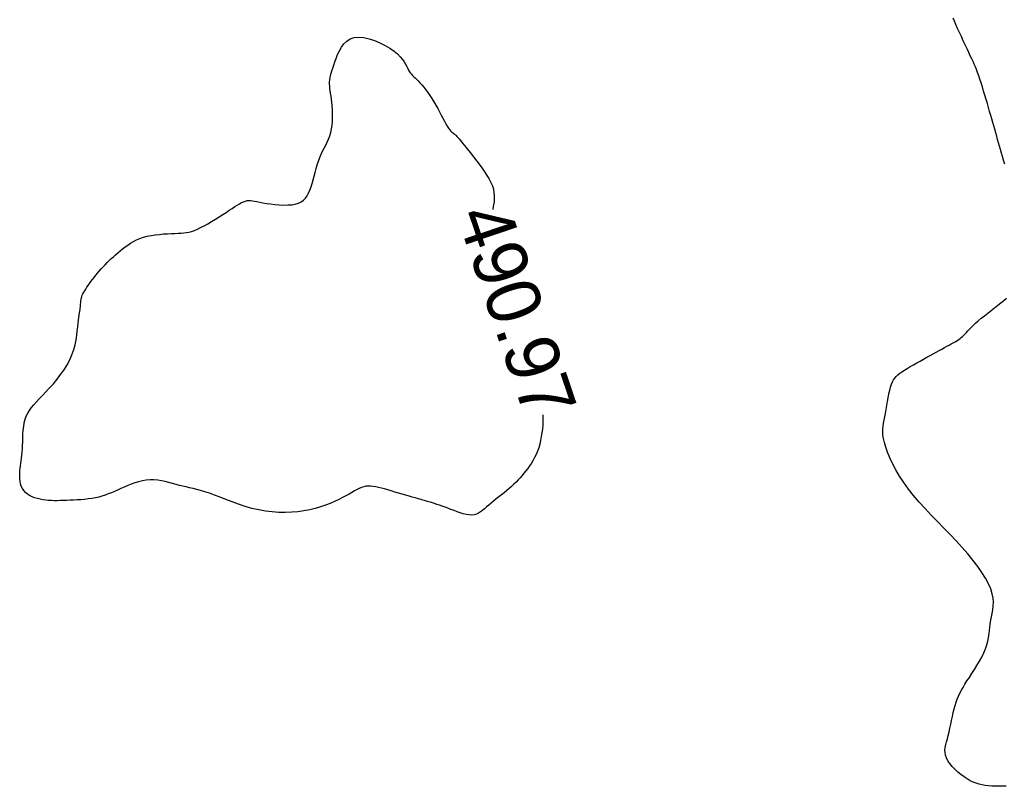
# Model space of a CAD drawing. Header units: millimetres. Extents: x 32690613 to 32693367, y 5343692 to 5344708.
# Tile 948 of 1009: x 32693147 to 32693165, y 5344569 to 5344583. Entities that reach past the tile are written whole.
import ezdxf
from ezdxf.enums import TextEntityAlignment as Align

# ---------------------------------------------------------------- set-up
doc = ezdxf.new("R2010")
doc.units = ezdxf.units.MM
doc.header["$LTSCALE"] = 20
doc.layers.add('02-DGM_HL_491.00', color=62, linetype='Continuous')

msp = doc.modelspace()

# ---------------------------------------------------------------- linework, layer by layer
at = {"layer": '02-DGM_HL_491.00', "elevation": 491, "flags": 128}
for points in [[(32693165.116, 5344580.251), (32693165.093, 5344580.322), (32693165.072, 5344580.391), (32693165.052, 5344580.457), (32693165.033, 5344580.522), (32693165.015, 5344580.586), (32693164.998, 5344580.649), (32693164.981, 5344580.711), (32693164.964, 5344580.773), (32693164.946, 5344580.835), (32693164.929, 5344580.898), (32693164.911, 5344580.961), (32693164.892, 5344581.025), (32693164.873, 5344581.091), (32693164.854, 5344581.158), (32693164.833, 5344581.228), (32693164.812, 5344581.301), (32693164.79, 5344581.377), (32693164.767, 5344581.454), (32693164.744, 5344581.532), (32693164.721, 5344581.61), (32693164.697, 5344581.687), (32693164.674, 5344581.76), (32693164.652, 5344581.83), (32693164.63, 5344581.894), (32693164.609, 5344581.953), (32693164.588, 5344582.008), (32693164.567, 5344582.059), (32693164.546, 5344582.109), (32693164.524, 5344582.159), (32693164.5, 5344582.212), (32693164.473, 5344582.268), (32693164.444, 5344582.329), (32693164.412, 5344582.397), (32693164.378, 5344582.47), (32693164.342, 5344582.546), (32693164.306, 5344582.623), (32693164.27, 5344582.7), (32693164.236, 5344582.775), (32693164.205, 5344582.846), (32693164.177, 5344582.911), (32693164.154, 5344582.969)], [(32693156.517, 5344575.583), (32693156.518, 5344575.523), (32693156.516, 5344575.458), (32693156.513, 5344575.391), (32693156.507, 5344575.321), (32693156.499, 5344575.251), (32693156.488, 5344575.179), (32693156.475, 5344575.109), (32693156.458, 5344575.04), (32693156.439, 5344574.974), (32693156.416, 5344574.91), (32693156.391, 5344574.85), (32693156.363, 5344574.793), (32693156.334, 5344574.739), (32693156.302, 5344574.687), (32693156.269, 5344574.637), (32693156.235, 5344574.589), (32693156.2, 5344574.543), (32693156.165, 5344574.499), (32693156.13, 5344574.456), (32693156.093, 5344574.414), (32693156.056, 5344574.373), (32693156.017, 5344574.332), (32693155.977, 5344574.293), (32693155.934, 5344574.253), (32693155.89, 5344574.214), (32693155.844, 5344574.175), (32693155.796, 5344574.135), (32693155.747, 5344574.096), (32693155.697, 5344574.057), (32693155.648, 5344574.019), (32693155.6, 5344573.981), (32693155.554, 5344573.944), (32693155.51, 5344573.907), (32693155.469, 5344573.872), (32693155.43, 5344573.838), (32693155.393, 5344573.807), (32693155.356, 5344573.779), (32693155.318, 5344573.756), (32693155.279, 5344573.738), (32693155.237, 5344573.725), (32693155.192, 5344573.72), (32693155.143, 5344573.722), (32693155.091, 5344573.73), (32693155.036, 5344573.743), (32693154.98, 5344573.761), (32693154.922, 5344573.781), (32693154.864, 5344573.804), (32693154.806, 5344573.826), (32693154.749, 5344573.848), (32693154.695, 5344573.869), (32693154.643, 5344573.887), (32693154.593, 5344573.904), (32693154.546, 5344573.919), (32693154.502, 5344573.933), (32693154.461, 5344573.946), (32693154.424, 5344573.957), (32693154.39, 5344573.966), (32693154.36, 5344573.975), (32693154.333, 5344573.983), (32693154.307, 5344573.991), (32693154.28, 5344573.999), (32693154.251, 5344574.007), (32693154.218, 5344574.016), (32693154.181, 5344574.027), (32693154.137, 5344574.04), (32693154.086, 5344574.055), (32693154.029, 5344574.072), (32693153.966, 5344574.09), (32693153.9, 5344574.109), (32693153.832, 5344574.129), (32693153.764, 5344574.148), (32693153.696, 5344574.168), (32693153.631, 5344574.187), (32693153.57, 5344574.205), (32693153.512, 5344574.221), (32693153.458, 5344574.235), (32693153.406, 5344574.246), (32693153.358, 5344574.254), (32693153.311, 5344574.259), (32693153.267, 5344574.26), (32693153.224, 5344574.256), (32693153.183, 5344574.247), (32693153.142, 5344574.234), (32693153.1, 5344574.216), (32693153.057, 5344574.195), (32693153.012, 5344574.17), (32693152.963, 5344574.142), (32693152.91, 5344574.111), (32693152.851, 5344574.079), (32693152.787, 5344574.044), (32693152.717, 5344574.009), (32693152.641, 5344573.973), (32693152.559, 5344573.938), (32693152.471, 5344573.904), (32693152.379, 5344573.873), (32693152.281, 5344573.844), (32693152.178, 5344573.819), (32693152.07, 5344573.798), (32693151.958, 5344573.783), (32693151.842, 5344573.772), (32693151.723, 5344573.768), (32693151.602, 5344573.769), (32693151.478, 5344573.777), (32693151.353, 5344573.793), (32693151.227, 5344573.815), (32693151.101, 5344573.845), (32693150.976, 5344573.881), (32693150.853, 5344573.921), (32693150.733, 5344573.964), (32693150.617, 5344574.007), (32693150.508, 5344574.05), (32693150.405, 5344574.09), (32693150.31, 5344574.125), (32693150.223, 5344574.154), (32693150.145, 5344574.178), (32693150.073, 5344574.198), (32693150.005, 5344574.214), (32693149.941, 5344574.229), (32693149.879, 5344574.243), (32693149.818, 5344574.257), (32693149.756, 5344574.272), (32693149.692, 5344574.289), (32693149.625, 5344574.308), (32693149.557, 5344574.326), (32693149.488, 5344574.344), (32693149.418, 5344574.359), (32693149.347, 5344574.37), (32693149.275, 5344574.376), (32693149.204, 5344574.377), (32693149.133, 5344574.371), (32693149.062, 5344574.358), (32693148.992, 5344574.341), (32693148.923, 5344574.319), (32693148.855, 5344574.295), (32693148.789, 5344574.268), (32693148.725, 5344574.241), (32693148.662, 5344574.213), (32693148.602, 5344574.186), (32693148.543, 5344574.16), (32693148.485, 5344574.136), (32693148.427, 5344574.113), (32693148.369, 5344574.092), (32693148.31, 5344574.073), (32693148.25, 5344574.056), (32693148.187, 5344574.042), (32693148.122, 5344574.03), (32693148.055, 5344574.02), (32693147.987, 5344574.012), (32693147.918, 5344574.006), (32693147.849, 5344574.001), (32693147.781, 5344573.998), (32693147.715, 5344573.995), (32693147.651, 5344573.992), (32693147.59, 5344573.99), (32693147.532, 5344573.988), (32693147.476, 5344573.987), (32693147.421, 5344573.987), (32693147.368, 5344573.988), (32693147.316, 5344573.991), (32693147.264, 5344573.996), (32693147.212, 5344574.004), (32693147.16, 5344574.014), (32693147.108, 5344574.027), (32693147.057, 5344574.043), (32693147.008, 5344574.062), (32693146.963, 5344574.085), (32693146.921, 5344574.111), (32693146.884, 5344574.141), (32693146.853, 5344574.175), (32693146.828, 5344574.214), (32693146.808, 5344574.256), (32693146.795, 5344574.301), (32693146.785, 5344574.348), (32693146.78, 5344574.396), (32693146.778, 5344574.445), (32693146.779, 5344574.494), (32693146.783, 5344574.543), (32693146.787, 5344574.59), (32693146.793, 5344574.637), (32693146.8, 5344574.684), (32693146.807, 5344574.731), (32693146.814, 5344574.781), (32693146.82, 5344574.834), (32693146.826, 5344574.89), (32693146.83, 5344574.95), (32693146.833, 5344575.015), (32693146.835, 5344575.084), (32693146.837, 5344575.155), (32693146.84, 5344575.227), (32693146.845, 5344575.3), (32693146.853, 5344575.371), (32693146.864, 5344575.438), (32693146.88, 5344575.502), (32693146.901, 5344575.561), (32693146.928, 5344575.615), (32693146.96, 5344575.668), (32693146.998, 5344575.719), (32693147.041, 5344575.77), (32693147.089, 5344575.824), (32693147.143, 5344575.881), (32693147.202, 5344575.943), (32693147.267, 5344576.011), (32693147.335, 5344576.085), (32693147.405, 5344576.164), (32693147.474, 5344576.247), (32693147.541, 5344576.334), (32693147.605, 5344576.424), (32693147.662, 5344576.516), (32693147.712, 5344576.61), (32693147.752, 5344576.704), (32693147.784, 5344576.798), (32693147.808, 5344576.89), (32693147.827, 5344576.98), (32693147.84, 5344577.066), (32693147.851, 5344577.147), (32693147.858, 5344577.221), (32693147.865, 5344577.288), (32693147.872, 5344577.347), (32693147.879, 5344577.398), (32693147.885, 5344577.442), (32693147.892, 5344577.48), (32693147.897, 5344577.514), (32693147.902, 5344577.544), (32693147.907, 5344577.571), (32693147.91, 5344577.596), (32693147.912, 5344577.62), (32693147.913, 5344577.643), (32693147.914, 5344577.666), (32693147.915, 5344577.689), (32693147.917, 5344577.712), (32693147.921, 5344577.735), (32693147.926, 5344577.759), (32693147.933, 5344577.784), (32693147.943, 5344577.81), (32693147.956, 5344577.837), (32693147.971, 5344577.865), (32693147.988, 5344577.895), (32693148.008, 5344577.926), (32693148.029, 5344577.958), (32693148.053, 5344577.992), (32693148.078, 5344578.028), (32693148.105, 5344578.064), (32693148.133, 5344578.102), (32693148.163, 5344578.141), (32693148.194, 5344578.181), (32693148.227, 5344578.221), (32693148.26, 5344578.261), (32693148.295, 5344578.301), (32693148.33, 5344578.34), (32693148.367, 5344578.379), (32693148.404, 5344578.417), (32693148.442, 5344578.454), (32693148.482, 5344578.491), (32693148.522, 5344578.527), (32693148.563, 5344578.564), (32693148.606, 5344578.6), (32693148.649, 5344578.637), (32693148.694, 5344578.674), (32693148.74, 5344578.71), (32693148.789, 5344578.745), (32693148.84, 5344578.779), (32693148.894, 5344578.811), (32693148.952, 5344578.841), (32693149.013, 5344578.867), (32693149.08, 5344578.89), (32693149.151, 5344578.908), (32693149.226, 5344578.923), (32693149.303, 5344578.935), (32693149.38, 5344578.943), (32693149.457, 5344578.95), (32693149.532, 5344578.954), (32693149.602, 5344578.958), (32693149.668, 5344578.96), (32693149.727, 5344578.963), (32693149.782, 5344578.966), (32693149.832, 5344578.97), (32693149.881, 5344578.977), (32693149.929, 5344578.986), (32693149.978, 5344578.999), (32693150.03, 5344579.017), (32693150.086, 5344579.04), (32693150.147, 5344579.069), (32693150.213, 5344579.103), (32693150.281, 5344579.141), (32693150.351, 5344579.182), (32693150.422, 5344579.225), (32693150.491, 5344579.268), (32693150.558, 5344579.311), (32693150.622, 5344579.352), (32693150.68, 5344579.391), (32693150.734, 5344579.427), (32693150.783, 5344579.459), (32693150.829, 5344579.488), (32693150.871, 5344579.514), (32693150.91, 5344579.535), (32693150.946, 5344579.551), (32693150.98, 5344579.563), (32693151.013, 5344579.571), (32693151.044, 5344579.574), (32693151.077, 5344579.573), (32693151.112, 5344579.569), (32693151.151, 5344579.562), (32693151.195, 5344579.553), (32693151.246, 5344579.543), (32693151.304, 5344579.532), (32693151.371, 5344579.52), (32693151.446, 5344579.509), (32693151.525, 5344579.5), (32693151.606, 5344579.493), (32693151.688, 5344579.489), (32693151.767, 5344579.49), (32693151.842, 5344579.495), (32693151.909, 5344579.507), (32693151.968, 5344579.525), (32693152.019, 5344579.551), (32693152.062, 5344579.582), (32693152.099, 5344579.619), (32693152.13, 5344579.663), (32693152.157, 5344579.712), (32693152.181, 5344579.766), (32693152.202, 5344579.825), (32693152.222, 5344579.888), (32693152.241, 5344579.956), (32693152.259, 5344580.025), (32693152.277, 5344580.096), (32693152.296, 5344580.168), (32693152.317, 5344580.238), (32693152.339, 5344580.306), (32693152.363, 5344580.372), (32693152.389, 5344580.434), (32693152.417, 5344580.492), (32693152.446, 5344580.549), (32693152.475, 5344580.604), (32693152.503, 5344580.66), (32693152.529, 5344580.717), (32693152.551, 5344580.777), (32693152.57, 5344580.84), (32693152.584, 5344580.907), (32693152.594, 5344580.978), (32693152.6, 5344581.05), (32693152.602, 5344581.124), (32693152.601, 5344581.197), (32693152.598, 5344581.268), (32693152.594, 5344581.337), (32693152.588, 5344581.402), (32693152.581, 5344581.461), (32693152.573, 5344581.517), (32693152.566, 5344581.568), (32693152.559, 5344581.615), (32693152.554, 5344581.66), (32693152.55, 5344581.702), (32693152.547, 5344581.742), (32693152.547, 5344581.781), (32693152.55, 5344581.82), (32693152.556, 5344581.859), (32693152.564, 5344581.899), (32693152.575, 5344581.941), (32693152.589, 5344581.987), (32693152.606, 5344582.036), (32693152.624, 5344582.09), (32693152.646, 5344582.151), (32693152.67, 5344582.217), (32693152.697, 5344582.287), (32693152.73, 5344582.357), (32693152.768, 5344582.425), (32693152.813, 5344582.487), (32693152.867, 5344582.54), (32693152.93, 5344582.58), (32693153.004, 5344582.605), (32693153.09, 5344582.613), (32693153.183, 5344582.605), (32693153.283, 5344582.583), (32693153.384, 5344582.549), (32693153.484, 5344582.507), (32693153.58, 5344582.459), (32693153.668, 5344582.407), (32693153.746, 5344582.353), (32693153.81, 5344582.3), (32693153.862, 5344582.249), (32693153.903, 5344582.199), (32693153.936, 5344582.152), (32693153.962, 5344582.108), (32693153.983, 5344582.067), (32693154.001, 5344582.03), (32693154.018, 5344581.997), (32693154.035, 5344581.968), (32693154.053, 5344581.943), (32693154.073, 5344581.921), (32693154.093, 5344581.899), (32693154.116, 5344581.877), (32693154.14, 5344581.854), (32693154.167, 5344581.828), (32693154.196, 5344581.799), (32693154.228, 5344581.765), (32693154.263, 5344581.726), (32693154.299, 5344581.682), (32693154.337, 5344581.635), (32693154.375, 5344581.584), (32693154.413, 5344581.53), (32693154.452, 5344581.472), (32693154.489, 5344581.412), (32693154.525, 5344581.35), (32693154.56, 5344581.287), (32693154.593, 5344581.224), (32693154.625, 5344581.163), (32693154.655, 5344581.104), (32693154.683, 5344581.05), (32693154.71, 5344581), (32693154.734, 5344580.957), (32693154.757, 5344580.922), (32693154.779, 5344580.893), (32693154.798, 5344580.87), (32693154.816, 5344580.851), (32693154.833, 5344580.837), (32693154.848, 5344580.824), (32693154.863, 5344580.814), (32693154.876, 5344580.804), (32693154.889, 5344580.794), (32693154.902, 5344580.782), (32693154.917, 5344580.766), (32693154.934, 5344580.747), (32693154.956, 5344580.721), (32693154.983, 5344580.689), (32693155.016, 5344580.648), (32693155.058, 5344580.597), (32693155.108, 5344580.535), (32693155.164, 5344580.465), (32693155.225, 5344580.388), (32693155.288, 5344580.306), (32693155.35, 5344580.222), (32693155.41, 5344580.138), (32693155.464, 5344580.057), (32693155.511, 5344579.98), (32693155.548, 5344579.909), (32693155.576, 5344579.844), (32693155.595, 5344579.783), (32693155.607, 5344579.724), (32693155.613, 5344579.667), (32693155.613, 5344579.61), (32693155.608, 5344579.551), (32693155.599, 5344579.49), (32693155.587, 5344579.425), (32693155.583, 5344579.403)], [(32693165.141, 5344568.675), (32693165.071, 5344568.673), (32693165.002, 5344568.673), (32693164.936, 5344568.674), (32693164.872, 5344568.677), (32693164.81, 5344568.682), (32693164.751, 5344568.689), (32693164.694, 5344568.699), (32693164.639, 5344568.712), (32693164.584, 5344568.729), (32693164.529, 5344568.751), (32693164.473, 5344568.777), (32693164.416, 5344568.809), (32693164.358, 5344568.848), (32693164.299, 5344568.891), (32693164.242, 5344568.938), (32693164.187, 5344568.989), (32693164.137, 5344569.041), (32693164.093, 5344569.095), (32693164.056, 5344569.148), (32693164.028, 5344569.2), (32693164.01, 5344569.25), (32693164.002, 5344569.299), (32693164.001, 5344569.348), (32693164.006, 5344569.397), (32693164.016, 5344569.448), (32693164.03, 5344569.501), (32693164.046, 5344569.558), (32693164.062, 5344569.618), (32693164.078, 5344569.684), (32693164.093, 5344569.753), (32693164.109, 5344569.826), (32693164.124, 5344569.899), (32693164.139, 5344569.972), (32693164.156, 5344570.044), (32693164.172, 5344570.114), (32693164.19, 5344570.179), (32693164.209, 5344570.24), (32693164.23, 5344570.297), (32693164.253, 5344570.352), (32693164.278, 5344570.405), (32693164.306, 5344570.459), (32693164.337, 5344570.514), (32693164.372, 5344570.571), (32693164.411, 5344570.633), (32693164.455, 5344570.7), (32693164.501, 5344570.771), (32693164.549, 5344570.845), (32693164.596, 5344570.922), (32693164.642, 5344570.999), (32693164.685, 5344571.077), (32693164.723, 5344571.155), (32693164.755, 5344571.23), (32693164.78, 5344571.303), (32693164.798, 5344571.373), (32693164.812, 5344571.441), (32693164.822, 5344571.507), (32693164.829, 5344571.572), (32693164.836, 5344571.636), (32693164.844, 5344571.699), (32693164.853, 5344571.762), (32693164.866, 5344571.825), (32693164.879, 5344571.89), (32693164.891, 5344571.956), (32693164.9, 5344572.025), (32693164.903, 5344572.097), (32693164.898, 5344572.174), (32693164.882, 5344572.257), (32693164.854, 5344572.346), (32693164.812, 5344572.442), (32693164.757, 5344572.544), (32693164.689, 5344572.652), (32693164.61, 5344572.764), (32693164.522, 5344572.879), (32693164.425, 5344572.998), (32693164.321, 5344573.118), (32693164.212, 5344573.238), (32693164.098, 5344573.359), (32693163.982, 5344573.479), (32693163.864, 5344573.6), (32693163.747, 5344573.72), (32693163.633, 5344573.841), (32693163.522, 5344573.962), (32693163.418, 5344574.083), (32693163.321, 5344574.204), (32693163.234, 5344574.326), (32693163.155, 5344574.446), (32693163.086, 5344574.564), (32693163.026, 5344574.678), (32693162.974, 5344574.787), (32693162.932, 5344574.889), (32693162.898, 5344574.983), (32693162.873, 5344575.068), (32693162.856, 5344575.143), (32693162.846, 5344575.209), (32693162.843, 5344575.268), (32693162.845, 5344575.323), (32693162.851, 5344575.376), (32693162.86, 5344575.43), (32693162.872, 5344575.485), (32693162.884, 5344575.545), (32693162.896, 5344575.611), (32693162.908, 5344575.682), (32693162.92, 5344575.756), (32693162.932, 5344575.831), (32693162.945, 5344575.904), (32693162.959, 5344575.975), (32693162.973, 5344576.042), (32693162.988, 5344576.101), (32693163.005, 5344576.153), (32693163.023, 5344576.197), (32693163.043, 5344576.236), (32693163.066, 5344576.27), (32693163.093, 5344576.301), (32693163.124, 5344576.329), (32693163.16, 5344576.358), (32693163.201, 5344576.386), (32693163.248, 5344576.417), (32693163.3, 5344576.449), (32693163.356, 5344576.482), (32693163.415, 5344576.516), (32693163.476, 5344576.551), (32693163.538, 5344576.586), (32693163.601, 5344576.62), (32693163.663, 5344576.655), (32693163.723, 5344576.688), (32693163.782, 5344576.72), (32693163.838, 5344576.751), (32693163.892, 5344576.78), (32693163.943, 5344576.809), (32693163.992, 5344576.835), (32693164.038, 5344576.861), (32693164.08, 5344576.884), (32693164.119, 5344576.906), (32693164.155, 5344576.926), (32693164.189, 5344576.945), (32693164.22, 5344576.964), (32693164.249, 5344576.982), (32693164.276, 5344577.001), (32693164.301, 5344577.021), (32693164.326, 5344577.042), (32693164.35, 5344577.065), (32693164.374, 5344577.089), (32693164.399, 5344577.116), (32693164.426, 5344577.145), (32693164.456, 5344577.177), (32693164.49, 5344577.211), (32693164.528, 5344577.249), (32693164.572, 5344577.29), (32693164.622, 5344577.334), (32693164.677, 5344577.381), (32693164.736, 5344577.429), (32693164.798, 5344577.479), (32693164.86, 5344577.529), (32693164.923, 5344577.578), (32693164.984, 5344577.625), (32693165.043, 5344577.671), (32693165.097, 5344577.713), (32693165.148, 5344577.753)]]:
    msp.add_lwpolyline(points, dxfattribs=at)

# ---------------------------------------------------------------- texts
at = {"layer": '02-DGM_HL_491.00'}
msp.add_text('490.97', height=1, rotation=288.671, dxfattribs=at).set_placement((32693156.034, 5344577.523, 1912.204), align=Align.MIDDLE)

doc.saveas('drawing.dxf')
